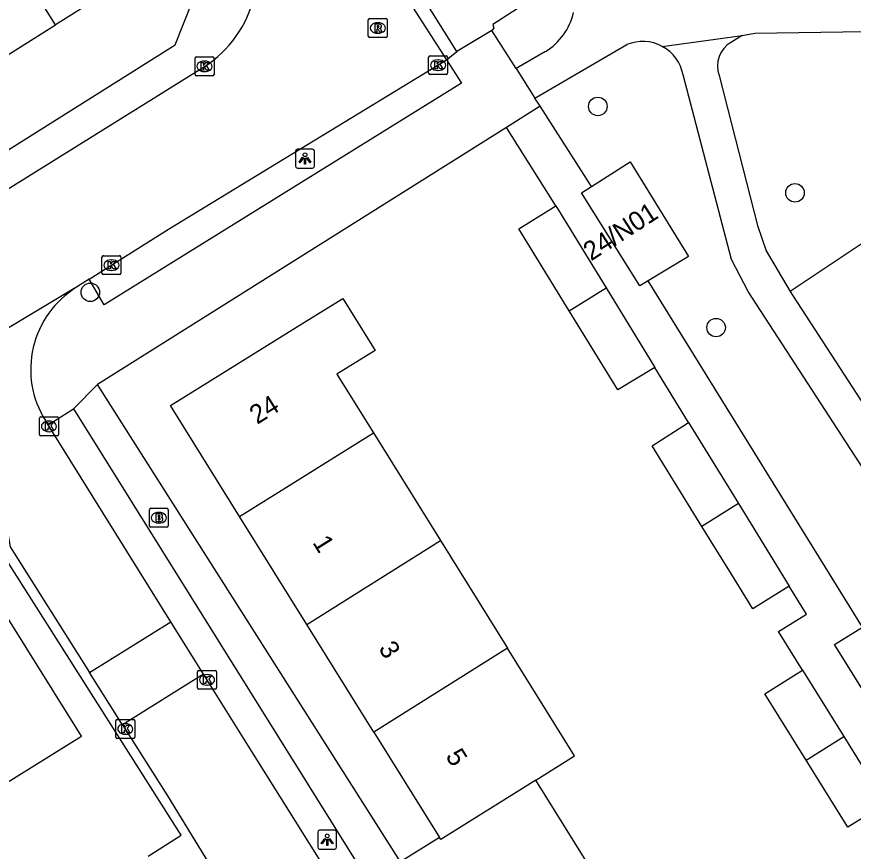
# Model space of a CAD drawing. Extents: x 158461 to 159795, y 387220 to 388672.
# Drawn here: x 158962.23 to 159006.44, y 387887.78 to 387931.87 of the extents above; entities that cross this region are included whole.
import ezdxf

# ---------------------------------------------------------------- set-up
doc = ezdxf.new("R2010")
doc.units = 0
for name, color, linetype in [('IMGEO_Boom', 7, 'Continuous'), ('IMGEO_Brandkraan', 7, 'Continuous'), ('IMGEO_Groenvoorziening', 7, 'Continuous'), ('IMGEO_Kolk', 7, 'Continuous'), ('IMGEO_Lichtpunt', 7, 'Continuous'), ('IMGEO_Pand', 7, 'Continuous'), ('IMGEO_Pand_nummerreeks', 7, 'Continuous'), ('IMGEO_Parkeervlak_open', 7, 'Continuous'), ('IMGEO_Rijbaan_lokaal_open', 7, 'Continuous'), ('IMGEO_Rioolput', 7, 'Continuous'), ('IMGEO_Voetpad_halfverhard', 7, 'Continuous'), ('IMGEO_Voetpad_open', 7, 'Continuous')]:
    doc.layers.add(name, color=color, linetype=linetype)

msp = doc.modelspace()

# ---------------------------------------------------------------- linework, layer by layer
at = {"layer": 'IMGEO_Boom'}
for centre in [(158992.942, 387927.132), (159003.36, 387922.566), (158966.117, 387917.311), (158999.192, 387915.447)]:
    msp.add_circle(centre, 0.489, dxfattribs=at)
at = {"layer": 'IMGEO_Brandkraan'}
for p, q in [((158969.239, 387904.976), (158969.239, 387905.828)), ((158969.314, 387905.902), (158970.166, 387905.902)), ((158969.727, 387905.682), (158969.752, 387905.682)), ((158970.24, 387905.828), (158970.24, 387904.976)), ((158970.166, 387904.902), (158969.314, 387904.902)), ((158969.75, 387905.122), (158969.725, 387905.122))]:
    msp.add_line(p, q, dxfattribs=at)
for points in [[(158969.239, 387904.976), (158969.239, 387905.828)], [(158969.314, 387905.902), (158970.166, 387905.902)], [(158969.587, 387905.602), (158969.587, 387905.202), (158969.8, 387905.202)], [(158969.818, 387905.602), (158969.587, 387905.602)], [(158970.24, 387905.828), (158970.24, 387904.976)], [(158969.766, 387905.521), (158969.712, 387905.521), (158969.712, 387905.445)], [(158969.712, 387905.445), (158969.765, 387905.445)], [(158969.774, 387905.369), (158969.712, 387905.369), (158969.712, 387905.288)], [(158969.712, 387905.288), (158969.774, 387905.288)], [(158970.166, 387904.902), (158969.314, 387904.902)]]:
    msp.add_lwpolyline(points, dxfattribs=at)
for centre, radius, start, end in [((158969.316, 387905.826), 0.0765, 91.552, 178.448), ((158969.316, 387905.826), 0.0765, 91.552, 178.448), ((158969.822, 387905.457), 0.145, 59.4692, 91.5367), ((158969.847, 387905.504), 0.0922, 285.5137, 58.1501), ((158970.164, 387905.826), 0.0765, 1.552, 88.448), ((158970.164, 387905.826), 0.0765, 1.552, 88.448), ((158969.767, 387905.483), 0.0379, 267.8285, 90.9355), ((158969.775, 387905.328), 0.0404, 269.8759, 90.5077), ((158969.806, 387905.453), 0.251, 268.6676, 293.5347), ((158969.852, 387905.312), 0.105, 301.3115, 78.989), ((158969.316, 387904.978), 0.0765, 181.552, 268.448), ((158969.316, 387904.978), 0.0765, 181.552, 268.448), ((158970.164, 387904.978), 0.0765, 271.552, 358.448), ((158970.164, 387904.978), 0.0765, 271.552, 358.448)]:
    msp.add_arc(centre, radius, start, end, dxfattribs=at)
for centre, major_axis, ratio, start_param, end_param in [((158969.726, 387905.402), (-0.387, 0.002), 0.722429, 4.712389, 7.853982), ((158969.751, 387905.402), (-0.39, 0.002), 0.717154, 1.570796, 4.712389)]:
    msp.add_ellipse(centre, major_axis=major_axis, ratio=ratio, start_param=start_param, end_param=end_param, dxfattribs=at)
at = {"layer": 'IMGEO_Groenvoorziening'}
msp.add_lwpolyline([(159012.862, 387902.336), (159018.229, 387905.825), (159011.798, 387915.91), (159012.121, 387916.109), (159010.58, 387918.419), (159010.275, 387918.24), (159008.495, 387920.949), (159003.114, 387917.353)], dxfattribs=at)
at = {"layer": 'IMGEO_Kolk'}
for p, q in [((158971.655, 387928.824), (158971.655, 387929.676)), ((158971.73, 387929.75), (158972.582, 387929.75)), ((158972.143, 387929.53), (158972.168, 387929.53)), ((158972.656, 387929.676), (158972.656, 387928.824)), ((158983.999, 387928.886), (158983.999, 387929.738)), ((158984.074, 387929.812), (158984.926, 387929.812)), ((158984.487, 387929.592), (158984.512, 387929.592)), ((158985, 387929.738), (158985, 387928.886)), ((158984.51, 387929.032), (158984.485, 387929.032)), ((158972.582, 387928.75), (158971.73, 387928.75)), ((158972.166, 387928.97), (158972.141, 387928.97)), ((158984.926, 387928.812), (158984.074, 387928.812)), ((158966.735, 387918.321), (158966.735, 387919.173)), ((158966.81, 387919.247), (158967.662, 387919.247)), ((158967.223, 387919.027), (158967.248, 387919.027)), ((158967.736, 387919.173), (158967.736, 387918.321)), ((158967.246, 387918.467), (158967.221, 387918.467)), ((158967.662, 387918.247), (158966.81, 387918.247)), ((158963.432, 387909.802), (158963.432, 387910.654)), ((158963.507, 387910.728), (158964.359, 387910.728)), ((158963.92, 387910.508), (158963.945, 387910.508)), ((158964.433, 387910.654), (158964.433, 387909.802)), ((158964.359, 387909.728), (158963.507, 387909.728)), ((158963.943, 387909.948), (158963.918, 387909.948)), ((158971.786, 387896.413), (158971.786, 387897.265)), ((158971.861, 387897.339), (158972.713, 387897.339)), ((158972.787, 387897.265), (158972.787, 387896.413)), ((158972.274, 387897.119), (158972.299, 387897.119)), ((158972.713, 387896.339), (158971.861, 387896.339)), ((158972.297, 387896.559), (158972.272, 387896.559)), ((158967.466, 387893.815), (158967.466, 387894.667)), ((158967.541, 387894.741), (158968.393, 387894.741)), ((158967.954, 387894.521), (158967.979, 387894.521)), ((158968.467, 387894.667), (158968.467, 387893.815)), ((158968.393, 387893.741), (158967.541, 387893.741)), ((158967.977, 387893.961), (158967.952, 387893.961))]:
    msp.add_line(p, q, dxfattribs=at)
for points in [[(158971.655, 387928.824), (158971.655, 387929.676)], [(158971.73, 387929.75), (158972.582, 387929.75)], [(158971.976, 387929.45), (158972.099, 387929.45), (158972.099, 387929.299), (158972.229, 387929.45), (158972.393, 387929.45), (158972.247, 387929.299), (158972.4, 387929.05), (158972.248, 387929.05), (158972.163, 387929.214), (158972.099, 387929.147), (158972.099, 387929.05), (158971.976, 387929.05), (158971.976, 387929.45)], [(158972.656, 387929.676), (158972.656, 387928.824)], [(158983.999, 387928.886), (158983.999, 387929.738)], [(158984.074, 387929.812), (158984.926, 387929.812)], [(158984.32, 387929.512), (158984.443, 387929.512), (158984.443, 387929.361), (158984.573, 387929.512), (158984.737, 387929.512), (158984.591, 387929.361), (158984.744, 387929.112), (158984.592, 387929.112), (158984.507, 387929.276), (158984.443, 387929.209), (158984.443, 387929.112), (158984.32, 387929.112), (158984.32, 387929.512)], [(158985, 387929.738), (158985, 387928.886)], [(158972.582, 387928.75), (158971.73, 387928.75)], [(158984.926, 387928.812), (158984.074, 387928.812)], [(158966.735, 387918.321), (158966.735, 387919.173)], [(158966.81, 387919.247), (158967.662, 387919.247)], [(158967.056, 387918.947), (158967.179, 387918.947), (158967.179, 387918.796), (158967.309, 387918.947), (158967.473, 387918.947), (158967.327, 387918.796), (158967.48, 387918.547), (158967.328, 387918.547), (158967.243, 387918.711), (158967.179, 387918.644), (158967.179, 387918.547), (158967.056, 387918.547), (158967.056, 387918.947)], [(158967.736, 387919.173), (158967.736, 387918.321)], [(158967.662, 387918.247), (158966.81, 387918.247)], [(158963.432, 387909.802), (158963.432, 387910.654)], [(158963.507, 387910.728), (158964.359, 387910.728)], [(158964.433, 387910.654), (158964.433, 387909.802)], [(158963.753, 387910.428), (158963.876, 387910.428), (158963.876, 387910.277), (158964.006, 387910.428), (158964.17, 387910.428), (158964.024, 387910.277), (158964.177, 387910.028), (158964.025, 387910.028), (158963.94, 387910.192), (158963.876, 387910.125), (158963.876, 387910.028), (158963.753, 387910.028), (158963.753, 387910.428)], [(158964.359, 387909.728), (158963.507, 387909.728)], [(158971.786, 387896.413), (158971.786, 387897.265)], [(158971.861, 387897.339), (158972.713, 387897.339)], [(158972.787, 387897.265), (158972.787, 387896.413)], [(158972.107, 387897.039), (158972.23, 387897.039), (158972.23, 387896.888), (158972.36, 387897.039), (158972.524, 387897.039), (158972.378, 387896.888), (158972.531, 387896.639), (158972.379, 387896.639), (158972.294, 387896.803), (158972.23, 387896.736), (158972.23, 387896.639), (158972.107, 387896.639), (158972.107, 387897.039)], [(158972.713, 387896.339), (158971.861, 387896.339)], [(158967.466, 387893.815), (158967.466, 387894.667)], [(158967.541, 387894.741), (158968.393, 387894.741)], [(158968.467, 387894.667), (158968.467, 387893.815)], [(158967.787, 387894.441), (158967.91, 387894.441), (158967.91, 387894.29), (158968.04, 387894.441), (158968.204, 387894.441), (158968.058, 387894.29), (158968.211, 387894.041), (158968.059, 387894.041), (158967.974, 387894.205), (158967.91, 387894.138), (158967.91, 387894.041), (158967.787, 387894.041), (158967.787, 387894.441)], [(158968.393, 387893.741), (158967.541, 387893.741)]]:
    msp.add_lwpolyline(points, dxfattribs=at)
for centre, start, end in [((158971.732, 387929.674), 91.552, 178.448), ((158971.732, 387929.674), 91.552, 178.448), ((158972.58, 387929.674), 1.552, 88.448), ((158972.58, 387929.674), 1.552, 88.448), ((158984.076, 387929.736), 91.552, 178.448), ((158984.076, 387929.736), 91.552, 178.448), ((158984.924, 387929.736), 1.552, 88.448), ((158984.924, 387929.736), 1.552, 88.448), ((158971.732, 387928.826), 181.552, 268.448), ((158971.732, 387928.826), 181.552, 268.448), ((158972.58, 387928.826), 271.552, 358.448), ((158972.58, 387928.826), 271.552, 358.448), ((158984.076, 387928.888), 181.552, 268.448), ((158984.076, 387928.888), 181.552, 268.448), ((158984.924, 387928.888), 271.552, 358.448), ((158984.924, 387928.888), 271.552, 358.448), ((158966.812, 387919.171), 91.552, 178.448), ((158966.812, 387919.171), 91.552, 178.448), ((158967.66, 387919.171), 1.552, 88.448), ((158967.66, 387919.171), 1.552, 88.448), ((158966.812, 387918.323), 181.552, 268.448), ((158966.812, 387918.323), 181.552, 268.448), ((158967.66, 387918.323), 271.552, 358.448), ((158967.66, 387918.323), 271.552, 358.448), ((158963.509, 387910.652), 91.552, 178.448), ((158963.509, 387910.652), 91.552, 178.448), ((158964.357, 387910.652), 1.552, 88.448), ((158964.357, 387910.652), 1.552, 88.448), ((158963.509, 387909.804), 181.552, 268.448), ((158963.509, 387909.804), 181.552, 268.448), ((158964.357, 387909.804), 271.552, 358.448), ((158964.357, 387909.804), 271.552, 358.448), ((158971.863, 387897.263), 91.552, 178.448), ((158971.863, 387897.263), 91.552, 178.448), ((158972.711, 387897.263), 1.552, 88.448), ((158972.711, 387897.263), 1.552, 88.448), ((158971.863, 387896.415), 181.552, 268.448), ((158971.863, 387896.415), 181.552, 268.448), ((158972.711, 387896.415), 271.552, 358.448), ((158972.711, 387896.415), 271.552, 358.448), ((158967.543, 387894.665), 91.552, 178.448), ((158967.543, 387894.665), 91.552, 178.448), ((158968.391, 387894.665), 1.552, 88.448), ((158968.391, 387894.665), 1.552, 88.448), ((158967.543, 387893.817), 181.552, 268.448), ((158967.543, 387893.817), 181.552, 268.448), ((158968.391, 387893.817), 271.552, 358.448), ((158968.391, 387893.817), 271.552, 358.448)]:
    msp.add_arc(centre, 0.0765, start, end, dxfattribs=at)
for centre, major_axis, ratio, start_param, end_param in [((158972.142, 387929.25), (-0.387, 0.002), 0.722429, 4.712389, 7.853982), ((158972.167, 387929.25), (-0.39, 0.002), 0.717154, 1.570796, 4.712389), ((158984.486, 387929.312), (-0.387, 0.002), 0.722429, 4.712389, 7.853982), ((158984.511, 387929.312), (-0.39, 0.002), 0.717154, 1.570796, 4.712389), ((158967.222, 387918.747), (-0.387, 0.002), 0.722429, 4.712389, 7.853982), ((158967.247, 387918.747), (-0.39, 0.002), 0.717154, 1.570796, 4.712389), ((158963.919, 387910.228), (-0.387, 0.002), 0.722429, 4.712389, 7.853982), ((158963.944, 387910.228), (-0.39, 0.002), 0.717154, 1.570796, 4.712389), ((158972.273, 387896.839), (-0.387, 0.002), 0.722429, 4.712389, 7.853982), ((158972.298, 387896.839), (-0.39, 0.002), 0.717154, 1.570796, 4.712389), ((158967.953, 387894.241), (-0.387, 0.002), 0.722429, 4.712389, 7.853982), ((158967.978, 387894.241), (-0.39, 0.002), 0.717154, 1.570796, 4.712389)]:
    msp.add_ellipse(centre, major_axis=major_axis, ratio=ratio, start_param=start_param, end_param=end_param, dxfattribs=at)
at = {"layer": 'IMGEO_Lichtpunt'}
for p, q in [((158976.967, 387924.779), (158976.967, 387923.972)), ((158976.967, 387924.779), (158976.967, 387923.972)), ((158977.869, 387924.874), (158977.061, 387924.874)), ((158977.869, 387924.874), (158977.061, 387924.874)), ((158977.963, 387923.972), (158977.963, 387924.779)), ((158977.963, 387923.972), (158977.963, 387924.779)), ((158977.061, 387923.878), (158977.869, 387923.878)), ((158977.061, 387923.878), (158977.869, 387923.878)), ((158978.141, 387888.797), (158978.141, 387887.99)), ((158978.141, 387888.797), (158978.141, 387887.99)), ((158979.043, 387888.892), (158978.235, 387888.892)), ((158979.043, 387888.892), (158978.235, 387888.892)), ((158979.137, 387887.99), (158979.137, 387888.797)), ((158979.137, 387887.99), (158979.137, 387888.797)), ((158978.235, 387887.896), (158979.043, 387887.896)), ((158978.235, 387887.896), (158979.043, 387887.896))]:
    msp.add_line(p, q, dxfattribs=at)
for points in [[(158977.341, 387924.443), (158977.38, 387924.415), (158977.192, 387924.153), (158977.154, 387924.18), (158977.341, 387924.443)], [(158977.443, 387924.395), (158977.49, 387924.395), (158977.49, 387924.073), (158977.443, 387924.073), (158977.443, 387924.395)], [(158977.553, 387924.415), (158977.591, 387924.442), (158977.778, 387924.18), (158977.739, 387924.152), (158977.553, 387924.415)], [(158978.515, 387888.461), (158978.554, 387888.433), (158978.366, 387888.171), (158978.328, 387888.198), (158978.515, 387888.461)], [(158978.617, 387888.413), (158978.664, 387888.413), (158978.664, 387888.091), (158978.617, 387888.091), (158978.617, 387888.413)], [(158978.727, 387888.433), (158978.765, 387888.46), (158978.952, 387888.198), (158978.913, 387888.17), (158978.727, 387888.433)]]:
    msp.add_lwpolyline(points, dxfattribs=at)
for centre in [(158977.466, 387924.577), (158978.64, 387888.595)]:
    msp.add_circle(centre, 0.0994, dxfattribs=at)
for centre, start, end in [((158977.061, 387924.779), 90, 180), ((158977.061, 387924.779), 90, 180), ((158977.869, 387924.779), 0, 90), ((158977.869, 387924.779), 0, 90), ((158977.061, 387923.972), 180, 270), ((158977.061, 387923.972), 180, 270), ((158977.869, 387923.972), 270, 0), ((158977.869, 387923.972), 270, 360), ((158978.235, 387888.797), 90, 180), ((158978.235, 387888.797), 90, 180), ((158979.043, 387888.797), 0, 90), ((158979.043, 387888.797), 0, 90), ((158978.235, 387887.99), 180, 270), ((158978.235, 387887.99), 180, 270), ((158979.043, 387887.99), 270, 0), ((158979.043, 387887.99), 270, 360)]:
    msp.add_arc(centre, 0.0946, start, end, dxfattribs=at)
at = {"layer": 'IMGEO_Pand'}
for points in [[(158959.91, 387938.396), (158965.71, 387942.04), (158970.081, 387935.082), (158964.279, 387931.437)], [(158964.279, 387931.437), (158959.91, 387938.396)], [(158957.081, 387929.814), (158958.388, 387927.736), (158964.279, 387931.437)], [(158992.606, 387922.902), (158994.657, 387924.2), (158997.736, 387919.209), (158995.596, 387917.911)], [(158995.596, 387917.911), (158995.166, 387917.65), (158992.085, 387922.572), (158992.606, 387922.902)], [(158991.425, 387916.334), (158988.761, 387920.656), (158990.716, 387921.885)], [(158990.716, 387921.885), (158993.375, 387917.552)], [(158991.425, 387916.334), (158993.375, 387917.552)], [(158993.375, 387917.552), (158995.963, 387913.334)], [(158974.012, 387905.465), (158970.363, 387911.324), (158977.443, 387915.734), (158979.465, 387916.993), (158981.177, 387914.244), (158979.155, 387912.984), (158980.086, 387911.49), (158981.088, 387909.882)], [(158995.963, 387913.334), (158993.997, 387912.161), (158991.425, 387916.334)], [(158998.447, 387904.94), (158995.816, 387909.209), (158997.742, 387910.434)], [(158997.742, 387910.434), (159000, 387906.754), (159000.373, 387906.146)], [(158974.012, 387905.465), (158981.088, 387909.882)], [(158981.088, 387909.882), (158984.63, 387904.195)], [(159000.373, 387906.146), (158998.447, 387904.94)], [(159000.373, 387906.146), (159003.052, 387901.78)], [(158977.56, 387899.769), (158974.012, 387905.465)], [(159003.052, 387901.78), (159001.132, 387900.584), (159000, 387902.421), (158998.447, 387904.94)], [(158977.56, 387899.769), (158984.63, 387904.195)], [(158984.63, 387904.195), (158988.172, 387898.508)], [(158959.874, 387890.259), (158961.409, 387891.219), (158965.647, 387893.871), (158961.251, 387900.895), (158955.342, 387897.197)], [(158981.102, 387894.082), (158977.56, 387899.769)], [(158988.172, 387898.508), (158981.102, 387894.082)], [(158989.663, 387891.536), (158991.714, 387892.82), (158988.172, 387898.508)], [(159003.949, 387892.6), (159001.767, 387896.103), (159003.759, 387897.343)], [(159003.759, 387897.343), (159005.936, 387893.848)], [(158981.102, 387894.082), (158984.576, 387888.503)], [(159003.949, 387892.6), (159005.936, 387893.848)], [(159005.936, 387893.848), (159008.148, 387890.296)], [(159008.148, 387890.296), (159006.156, 387889.056), (159003.949, 387892.6)], [(158989.663, 387891.536), (158984.644, 387888.395), (158984.576, 387888.503)], [(158993.206, 387885.848), (158989.663, 387891.536)], [(158984.576, 387888.503), (158982.509, 387887.215)]]:
    msp.add_lwpolyline(points, dxfattribs=at)
at = {"layer": 'IMGEO_Parkeervlak_open'}
msp.add_lwpolyline([(158980.925, 387937.324), (158985.239, 387940.099), (158989.713, 387932.973), (158987.385, 387931.461), (158987.447, 387931.274), (158987.341, 387931.14)], dxfattribs=at)
at = {"layer": 'IMGEO_Rijbaan_lokaal_open'}
for points in [[(158969.821, 387953.616), (158972.245, 387949.732), (158979.125, 387938.666), (158979.203, 387938.545), (158984.951, 387929.585)], [(158966.061, 387918), (158970.243, 387920.654), (158984.951, 387929.585)], [(158959.618, 387921.443), (158972.153, 387929.247)], [(158966.061, 387918), (158965.394, 387917.576)], [(158965.394, 387917.576), (158965.172, 387917.465), (158952.352, 387909.782)], [(158963.884, 387910.309), (158963.742, 387910.536)], [(158970.376, 387899.905), (158963.884, 387910.309)], [(158960.188, 387907.531), (158961.686, 387904.98), (158961.885, 387903.87), (158966.081, 387897.225)], [(158966.081, 387897.225), (158970.376, 387899.905)], [(158972.102, 387897.139), (158970.376, 387899.905)], [(158967.822, 387894.469), (158966.081, 387897.225)], [(158972.102, 387897.139), (158967.822, 387894.469)], [(158990.423, 387867.958), (158984.545, 387877.292), (158974.656, 387893.045), (158972.102, 387897.139)], [(158967.822, 387894.469), (158970.196, 387890.709), (158976.694, 387880.099)]]:
    msp.add_lwpolyline(points, dxfattribs=at)
for centre, radius, start, end in [((158969.022, 387934.222), 5.879, 302.1858, 347.0624), ((158968.061, 387913.236), 5.094, 121.5728, 212.0151)]:
    msp.add_arc(centre, radius, start, end, dxfattribs=at)
at = {"layer": 'IMGEO_Rioolput'}
for p, q in [((158980.811, 387930.848), (158980.811, 387931.7)), ((158980.886, 387931.774), (158981.738, 387931.774)), ((158981.812, 387931.7), (158981.812, 387930.848)), ((158981.299, 387931.554), (158981.324, 387931.554)), ((158981.738, 387930.774), (158980.886, 387930.774)), ((158981.322, 387930.994), (158981.297, 387930.994))]:
    msp.add_line(p, q, dxfattribs=at)
for points in [[(158980.811, 387930.848), (158980.811, 387931.7)], [(158980.886, 387931.774), (158981.738, 387931.774)], [(158981.812, 387931.7), (158981.812, 387930.848)], [(158981.4, 387931.472), (158981.148, 387931.474), (158981.148, 387931.074)], [(158981.148, 387931.074), (158981.272, 387931.074), (158981.272, 387931.236), (158981.283, 387931.236)], [(158981.326, 387931.393), (158981.272, 387931.393), (158981.272, 387931.312)], [(158981.272, 387931.312), (158981.324, 387931.312)], [(158981.738, 387930.774), (158980.886, 387930.774)], [(158981.33, 387931.207), (158981.401, 387931.074), (158981.541, 387931.074), (158981.476, 387931.2)]]:
    msp.add_lwpolyline(points, dxfattribs=at)
for centre, radius, start, end in [((158980.888, 387931.698), 0.0765, 91.552, 178.448), ((158980.888, 387931.698), 0.0765, 91.552, 178.448), ((158981.736, 387931.698), 0.0765, 1.552, 88.448), ((158981.736, 387931.698), 0.0765, 1.552, 88.448), ((158981.282, 387931.183), 0.0533, 26.0293, 88.6989), ((158981.308, 387931.501), 0.19, 274.7715, 282.9687), ((158981.332, 387931.297), 0.0964, 77.0061, 93.1865), ((158981.346, 387931.354), 0.0378, 276.6634, 79.6772), ((158981.399, 387931.362), 0.109, 350.3612, 89.416), ((158981.397, 387931.362), 0.112, 277.5842, 350.9817), ((158981.381, 387931.147), 0.108, 29.5134, 73.7905), ((158980.888, 387930.85), 0.0765, 181.552, 268.448), ((158980.888, 387930.85), 0.0765, 181.552, 268.448), ((158981.736, 387930.85), 0.0765, 271.552, 358.448), ((158981.736, 387930.85), 0.0765, 271.552, 358.448)]:
    msp.add_arc(centre, radius, start, end, dxfattribs=at)
for centre, major_axis, ratio, start_param, end_param in [((158981.298, 387931.274), (-0.387, 0.002), 0.722429, 4.712389, 7.853982), ((158981.323, 387931.274), (-0.39, 0.002), 0.717154, 1.570796, 4.712389)]:
    msp.add_ellipse(centre, major_axis=major_axis, ratio=ratio, start_param=start_param, end_param=end_param, dxfattribs=at)
at = {"layer": 'IMGEO_Voetpad_halfverhard'}
for points in [[(159000.577, 387930.87), (159001.235, 387930.995), (159029.173, 387931.422)], [(158996.347, 387930.305), (159000.577, 387930.87)], [(159000.577, 387930.87), (159000, 387930.529)], [(158989.62, 387927.573), (158994.481, 387930.395)], [(158990.179, 387930.036), (158988.62, 387929.138)], [(159018.511, 387890.26), (159000.891, 387917.362), (159000, 387919.052), (158997.445, 387928.794)], [(158999.349, 387928.763), (159000, 387926.215), (159001.374, 387920.838), (159001.837, 387919.504), (159003.114, 387917.353)], [(159003.114, 387917.353), (159003.259, 387917.108), (159012.862, 387902.336)]]:
    msp.add_lwpolyline(points, dxfattribs=at)
for centre, radius, start, end in [((158988.469, 387932.832), 3.277, 301.4453, 346.8794), ((158995.32, 387928.403), 2.162, 61.6367, 112.8406), ((159000.722, 387929.26), 1.46, 119.6326, 199.8966), ((158995.32, 387928.405), 2.16, 10.3871, 61.6225)]:
    msp.add_arc(centre, radius, start, end, dxfattribs=at)
at = {"layer": 'IMGEO_Voetpad_open'}
for points in [[(158985.487, 387930.038), (158980.925, 387937.324)], [(158917.455, 387896.962), (158970.597, 387930.387), (158971.987, 387933.904)], [(158987.341, 387931.14), (158985.487, 387930.038)], [(158988.62, 387929.138), (158987.341, 387931.14)], [(158984.951, 387929.585), (158985.487, 387930.038)], [(158984.951, 387929.585), (158985.73, 387928.369), (158966.848, 387916.653), (158966.061, 387918)], [(158988.62, 387929.138), (158989.62, 387927.573)], [(158989.897, 387927.139), (158989.62, 387927.573)], [(158989.897, 387927.139), (158988.12, 387926.022)], [(158992.606, 387922.902), (158989.897, 387927.139)], [(158988.12, 387926.022), (158966.502, 387912.441)], [(158990.716, 387921.885), (158988.12, 387926.022)], [(159025.306, 387870.897), (159019.133, 387880.807), (159017.301, 387879.666), (159005.446, 387898.701), (159006.929, 387899.624), (159000, 387910.805), (158995.596, 387917.911)], [(158997.742, 387910.434), (158995.963, 387913.334)], [(158966.502, 387912.441), (158965.224, 387911.155)], [(158982.509, 387887.215), (158966.502, 387912.441)], [(158963.884, 387910.309), (158965.224, 387911.155)], [(158965.224, 387911.155), (158991.67, 387868.808), (158990.423, 387867.958)], [(158969.171, 387887.521), (158970.915, 387888.639), (158958.858, 387907.622)], [(159003.759, 387897.343), (159002.483, 387899.392), (159003.966, 387900.313), (159003.052, 387901.78)]]:
    msp.add_lwpolyline(points, dxfattribs=at)

# ---------------------------------------------------------------- texts
at = {"layer": 'IMGEO_Pand_nummerreeks'}
for s, rotation, p in [('24/N01', 32.8191, (158992.587, 387918.941)), ('24', 31.9195, (158974.935, 387910.307)), ('1', 301.9103, (158977.839, 387904.09)), ('3', 301.9103, (158981.323, 387898.496)), ('5', 301.9078, (158984.866, 387892.806))]:
    msp.add_text(s, height=1, rotation=rotation, dxfattribs=at).set_placement(p)

doc.saveas('drawing.dxf')
